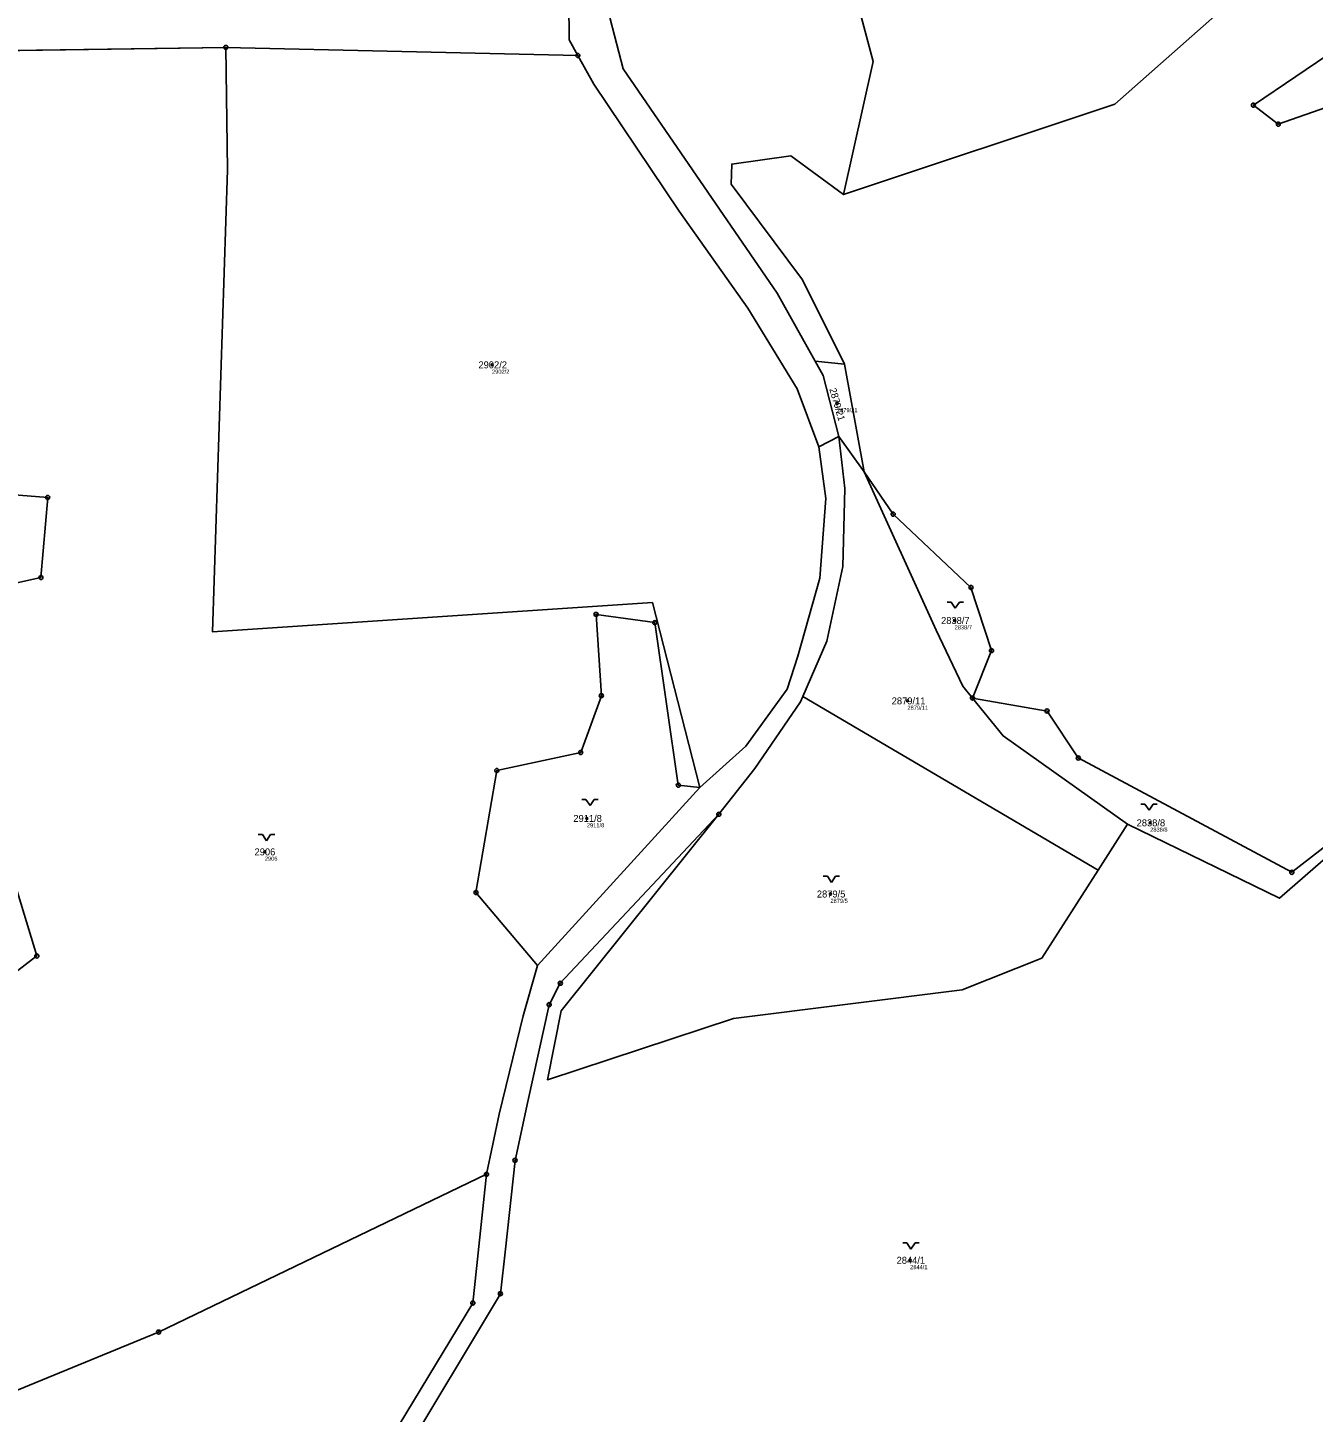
# Model space of a CAD drawing. Extents: x -751550 to -746116, y -1055108 to -1050700.
# Drawn here: x -751163.6 to -750850.4, y -1051771.2 to -1051434 of the extents above; entities that cross this region are included whole.
import ezdxf

# ---------------------------------------------------------------- set-up
doc = ezdxf.new("R2010")
doc.units = 0
for name, color, linetype in [('Definiční body', 7, 'Continuous'), ('Hranice parcel', 7, 'Continuous'), ('Parcelní čísla', 7, 'Continuous'), ('Polygon parcely', 7, 'Continuous'), ('Značky bodu BP', 7, 'Continuous'), ('Značky kultur', 7, 'Continuous')]:
    doc.layers.add(name, color=color, linetype=linetype)

msp = doc.modelspace()

# ---------------------------------------------------------------- linework, layer by layer
at = {"layer": 'Definiční body'}
for centre in [(-751050.47, -1051516.08), (-750966.43, -1051525.45), (-750937.76, -1051578.35), (-750949.26, -1051597.93), (-751027.35, -1051626.55), (-750890.12, -1051627.63), (-751105.82, -1051634.7), (-750968.02, -1051644.96), (-750948.6, -1051734.17)]:
    msp.add_circle(centre, 0.25, dxfattribs=at)
at = {"layer": 'Hranice parcel'}
for p, q in [((-751173.1, -1051439.6), (-751115.32, -1051438.77)), ((-751115.32, -1051438.77), (-751029.56, -1051440.75)), ((-750981.04, -1051498.62), (-750971.73, -1051515.2)), ((-750971.73, -1051515.2), (-750969.8, -1051518.65)), ((-750971.73, -1051515.2), (-750964.58, -1051515.94)), ((-750964.58, -1051515.94), (-750959.83, -1051542.17)), ((-750969.8, -1051518.65), (-750965.99, -1051533.5)), ((-750970.88, -1051536.03), (-750965.99, -1051533.5)), ((-750965.99, -1051533.5), (-750959.83, -1051542.17)), ((-750902.8, -1051639.12), (-750974.75, -1051596.85)), ((-750999.87, -1051619), (-751039.37, -1051662.38)), ((-750895.66, -1051627.96), (-750902.8, -1051639.12))]:
    msp.add_line(p, q, dxfattribs=at)
for points in [[(-751029.56, -1051440.75), (-751031.69, -1051436.96), (-751031.81, -1051418.1), (-751027.15, -1051299.63), (-751020.1, -1051192.4)], [(-750964.86, -1051474.61), (-750957.59, -1051442.19), (-750979, -1051362.07), (-750977.63, -1051350.01), (-750973.99, -1051339.11), (-750956.41, -1051308.55), (-750952.72, -1051288.63), (-750898.82, -1051278.76), (-750858.5, -1051269.78), (-750854.21, -1051266.16)], [(-751017.4, -1051303.17), (-751022.46, -1051418.48), (-751021.72, -1051431.79), (-751018.51, -1051443.98), (-750981.04, -1051498.62)], [(-750710.86, -1051403.03), (-750755.69, -1051437.56), (-750773.94, -1051449.7), (-750786, -1051431.94), (-750858.92, -1051457.47), (-750864.97, -1051452.84), (-750833.98, -1051431.91), (-750852.21, -1051411.42)], [(-750852.21, -1051411.42), (-750898.74, -1051452.63), (-750964.86, -1051474.61)], [(-751115.32, -1051438.77), (-751114.91, -1051468.61), (-751118.58, -1051581.1), (-751011.41, -1051574), (-750999.87, -1051619)], [(-750970.88, -1051536.03), (-750976.14, -1051521.94), (-750988.15, -1051502.31), (-751004.89, -1051478.68), (-751025.66, -1051447.69), (-751029.56, -1051440.75)], [(-750964.86, -1051474.61), (-750977.66, -1051465.14), (-750992.08, -1051467.2), (-750992.21, -1051472.1), (-750974.83, -1051495.4), (-750964.58, -1051515.94)], [(-750999.87, -1051619), (-750988.67, -1051608.99), (-750978.55, -1051595.08), (-750975.97, -1051587.05), (-750970.61, -1051568.07), (-750969.18, -1051548.64), (-750970.88, -1051536.03)], [(-750965.99, -1051533.5), (-750964.51, -1051546.22), (-750965.01, -1051565.16), (-750968.88, -1051583.37), (-750974.75, -1051596.85)], [(-750959.83, -1051542.17), (-750942.23, -1051580.7), (-750935.78, -1051594.31), (-750933.41, -1051597.24)], [(-750959.83, -1051542.17), (-750952.75, -1051552.45), (-750933.78, -1051570.31), (-750928.79, -1051585.67), (-750933.41, -1051597.24)], [(-751212.56, -1051544.12), (-751158.72, -1051548.38), (-751160.37, -1051567.87), (-751184.82, -1051573.32)], [(-751039.37, -1051662.38), (-751054.38, -1051644.6), (-751049.3, -1051614.89), (-751028.86, -1051610.49), (-751023.84, -1051596.66), (-751025.12, -1051576.86), (-751010.8, -1051578.86), (-751005.1, -1051618.44), (-750999.87, -1051619)], [(-750974.75, -1051596.85), (-750975.3, -1051598.13), (-750986.41, -1051614.41), (-750995.21, -1051625.54)], [(-750933.41, -1051597.24), (-750915.25, -1051600.39), (-750907.64, -1051611.83), (-750855.62, -1051639.67), (-750836.24, -1051624.66), (-750808.91, -1051628.05), (-750793.96, -1051636.3)], [(-750933.41, -1051597.24), (-750925.98, -1051606.44), (-750895.66, -1051627.96)], [(-751173.44, -1051620.45), (-751161.36, -1051660.05), (-751172.79, -1051668.8)], [(-750995.21, -1051625.54), (-751033.84, -1051666.7), (-751036.55, -1051671.92), (-751041.72, -1051695.5), (-751044.87, -1051709.83), (-751047.21, -1051731.48), (-751048.43, -1051742.31), (-751073.17, -1051783.54), (-751084.34, -1051789.8), (-751095.47, -1051795.52)], [(-750902.8, -1051639.12), (-750916.53, -1051660.59), (-750935.93, -1051668.31), (-750991.65, -1051675.24), (-751036.98, -1051690.21), (-751033.61, -1051673.4), (-750995.21, -1051625.54)], [(-750895.66, -1051627.96), (-750858.62, -1051645.98), (-750837.99, -1051628.05), (-750810.51, -1051630.95), (-750793.96, -1051636.3)], [(-751039.37, -1051662.38), (-751042.91, -1051674.59), (-751048.74, -1051698.59), (-751051.82, -1051713.23)], [(-751184.18, -1051773.22), (-751131.69, -1051751.65), (-751051.82, -1051713.23)], [(-751051.82, -1051713.23), (-751055.14, -1051744.58), (-751076.83, -1051780.43), (-751127.56, -1051806.26), (-751159.48, -1051817.75), (-751163.24, -1051825.5), (-751163.11, -1051834.12), (-751136.36, -1051865.32)]]:
    msp.add_lwpolyline(points, dxfattribs=at)
at = {"layer": 'Polygon parcely'}
for points in [[(-751031.81, -1051418.1), (-751027.15, -1051299.63), (-751020.1, -1051192.4), (-751023.82, -1051179.11), (-751078.02, -1051248.18), (-751162.18, -1051354.37), (-751199.77, -1051435.9), (-751173.1, -1051439.6), (-751115.32, -1051438.77), (-751029.56, -1051440.75), (-751031.69, -1051436.96)], [(-750633.8, -1051322.09), (-750603.93, -1051287.34), (-750633.48, -1051258.95), (-750636.86, -1051255.7), (-750674.53, -1051295.45), (-750742.22, -1051347.74), (-750786.3, -1051377.46), (-750782.68, -1051379.12), (-750855.36, -1051407.87), (-750852.21, -1051411.42), (-750833.98, -1051431.91), (-750864.97, -1051452.84), (-750858.92, -1051457.47), (-750786, -1051431.94), (-750773.94, -1051449.7), (-750755.69, -1051437.56), (-750710.86, -1051403.03), (-750691.63, -1051385.74), (-750656.83, -1051348.04), (-750639.55, -1051328.39)], [(-750957.59, -1051442.19), (-750979, -1051362.07), (-750977.63, -1051350.01), (-750973.99, -1051339.11), (-750956.41, -1051308.55), (-750952.72, -1051288.63), (-750898.82, -1051278.76), (-750858.5, -1051269.78), (-750854.21, -1051266.16), (-750906.33, -1051277.24), (-750959.71, -1051288.59), (-751003.52, -1051299.66), (-751017.4, -1051303.17), (-751022.46, -1051418.48), (-751021.72, -1051431.79), (-751018.51, -1051443.98), (-750981.04, -1051498.62), (-750971.73, -1051515.2), (-750964.58, -1051515.94), (-750974.83, -1051495.4), (-750992.21, -1051472.1), (-750992.08, -1051467.2), (-750977.66, -1051465.14), (-750964.86, -1051474.61)], [(-750969.18, -1051548.64), (-750970.88, -1051536.03), (-750976.14, -1051521.94), (-750988.15, -1051502.31), (-751004.89, -1051478.68), (-751025.66, -1051447.69), (-751029.56, -1051440.75), (-751115.32, -1051438.77), (-751114.91, -1051468.61), (-751118.58, -1051581.1), (-751011.41, -1051574), (-750999.87, -1051619), (-750988.67, -1051608.99), (-750978.55, -1051595.08), (-750975.97, -1051587.05), (-750970.61, -1051568.07)], [(-750959.83, -1051542.17), (-750964.58, -1051515.94), (-750971.73, -1051515.2), (-750969.8, -1051518.65), (-750965.99, -1051533.5)], [(-750964.51, -1051546.22), (-750965.01, -1051565.16), (-750968.88, -1051583.37), (-750974.75, -1051596.85), (-750902.8, -1051639.12), (-750895.66, -1051627.96), (-750925.98, -1051606.44), (-750933.41, -1051597.24), (-750935.78, -1051594.31), (-750942.23, -1051580.7), (-750959.83, -1051542.17), (-750965.99, -1051533.5)], [(-750942.23, -1051580.7), (-750935.78, -1051594.31), (-750933.41, -1051597.24), (-750928.79, -1051585.67), (-750933.78, -1051570.31), (-750952.75, -1051552.45), (-750959.83, -1051542.17)], [(-751039.37, -1051662.38), (-750999.87, -1051619), (-751005.1, -1051618.44), (-751010.8, -1051578.86), (-751025.12, -1051576.86), (-751023.84, -1051596.66), (-751028.86, -1051610.49), (-751049.3, -1051614.89), (-751054.38, -1051644.6)], [(-750975.3, -1051598.13), (-750986.41, -1051614.41), (-750995.21, -1051625.54), (-751033.61, -1051673.4), (-751036.98, -1051690.21), (-750991.65, -1051675.24), (-750935.93, -1051668.31), (-750916.53, -1051660.59), (-750902.8, -1051639.12), (-750974.75, -1051596.85)], [(-750925.98, -1051606.44), (-750895.66, -1051627.96), (-750858.62, -1051645.98), (-750837.99, -1051628.05), (-750810.51, -1051630.95), (-750793.96, -1051636.3), (-750808.91, -1051628.05), (-750836.24, -1051624.66), (-750855.62, -1051639.67), (-750907.64, -1051611.83), (-750915.25, -1051600.39), (-750933.41, -1051597.24)]]:
    msp.add_lwpolyline(points, close=True, dxfattribs=at)
for points in [[(-750979, -1051362.07), (-750957.59, -1051442.19), (-750964.86, -1051474.61), (-750898.74, -1051452.63), (-750852.21, -1051411.42)], [(-750710.86, -1051403.03), (-750755.69, -1051437.56), (-750773.94, -1051449.7), (-750786, -1051431.94), (-750858.92, -1051457.47), (-750864.97, -1051452.84), (-750833.98, -1051431.91)], [(-750852.21, -1051411.42), (-750898.74, -1051452.63), (-750964.86, -1051474.61), (-750977.66, -1051465.14), (-750992.08, -1051467.2), (-750992.21, -1051472.1), (-750974.83, -1051495.4), (-750964.58, -1051515.94), (-750959.83, -1051542.17), (-750952.75, -1051552.45), (-750933.78, -1051570.31), (-750928.79, -1051585.67), (-750933.41, -1051597.24), (-750915.25, -1051600.39), (-750907.64, -1051611.83), (-750855.62, -1051639.67), (-750836.24, -1051624.66)], [(-751031.81, -1051418.1), (-751031.69, -1051436.96), (-751029.56, -1051440.75), (-751025.66, -1051447.69), (-751004.89, -1051478.68), (-750988.15, -1051502.31), (-750976.14, -1051521.94), (-750970.88, -1051536.03), (-750965.99, -1051533.5), (-750969.8, -1051518.65), (-750971.73, -1051515.2), (-750981.04, -1051498.62), (-751018.51, -1051443.98), (-751021.72, -1051431.79)], [(-751184.18, -1051773.22), (-751131.69, -1051751.65), (-751051.82, -1051713.23), (-751048.74, -1051698.59), (-751042.91, -1051674.59), (-751039.37, -1051662.38), (-751054.38, -1051644.6), (-751049.3, -1051614.89), (-751028.86, -1051610.49), (-751023.84, -1051596.66), (-751025.12, -1051576.86), (-751010.8, -1051578.86), (-751005.1, -1051618.44), (-750999.87, -1051619), (-751011.41, -1051574), (-751118.58, -1051581.1), (-751114.91, -1051468.61), (-751115.32, -1051438.77), (-751173.1, -1051439.6)], [(-751073.17, -1051783.54), (-751048.43, -1051742.31), (-751047.21, -1051731.48), (-751044.87, -1051709.83), (-751041.72, -1051695.5), (-751036.55, -1051671.92), (-751033.84, -1051666.7), (-750995.21, -1051625.54), (-750986.41, -1051614.41), (-750975.3, -1051598.13), (-750974.75, -1051596.85), (-750968.88, -1051583.37), (-750965.01, -1051565.16), (-750964.51, -1051546.22), (-750965.99, -1051533.5), (-750970.88, -1051536.03), (-750969.18, -1051548.64), (-750970.61, -1051568.07), (-750975.97, -1051587.05), (-750978.55, -1051595.08), (-750988.67, -1051608.99), (-750999.87, -1051619), (-751039.37, -1051662.38), (-751042.91, -1051674.59), (-751048.74, -1051698.59), (-751051.82, -1051713.23), (-751055.14, -1051744.58), (-751076.83, -1051780.43)], [(-751184.82, -1051573.32), (-751160.37, -1051567.87), (-751158.72, -1051548.38), (-751212.56, -1051544.12)], [(-751212.56, -1051544.12), (-751158.72, -1051548.38), (-751160.37, -1051567.87), (-751184.82, -1051573.32)], [(-751172.79, -1051668.8), (-751161.36, -1051660.05), (-751173.44, -1051620.45)], [(-751173.44, -1051620.45), (-751161.36, -1051660.05), (-751172.79, -1051668.8)], [(-750837.99, -1051628.05), (-750858.62, -1051645.98), (-750895.66, -1051627.96), (-750902.8, -1051639.12), (-750916.53, -1051660.59), (-750935.93, -1051668.31), (-750991.65, -1051675.24), (-751036.98, -1051690.21), (-751033.61, -1051673.4), (-750995.21, -1051625.54), (-751033.84, -1051666.7), (-751036.55, -1051671.92), (-751041.72, -1051695.5), (-751044.87, -1051709.83), (-751047.21, -1051731.48), (-751048.43, -1051742.31), (-751073.17, -1051783.54)], [(-751163.96, -1051956.41), (-751053.31, -1051970.18), (-751053.26, -1051970.12), (-751040.81, -1051955.1), (-751053.99, -1051945.04), (-751054.86, -1051944.38), (-751058.59, -1051913.59), (-751080.5, -1051891.51), (-751103.66, -1051885.88), (-751136.36, -1051865.32), (-751163.11, -1051834.12), (-751163.24, -1051825.5), (-751159.48, -1051817.75), (-751127.56, -1051806.26), (-751076.83, -1051780.43), (-751055.14, -1051744.58), (-751051.82, -1051713.23), (-751131.69, -1051751.65), (-751184.18, -1051773.22)]]:
    msp.add_lwpolyline(points, dxfattribs=at)
at = {"layer": 'Značky bodu BP'}
for centre, radius in [((-751115.32, -1051438.77), 0.5), ((-751115.32, -1051438.77), 0.0303), ((-751029.56, -1051440.75), 0.5), ((-751029.56, -1051440.75), 0.0303), ((-750864.97, -1051452.84), 0.5), ((-750864.97, -1051452.84), 0.0303), ((-750858.92, -1051457.47), 0.5), ((-750858.92, -1051457.47), 0.0303), ((-751158.72, -1051548.38), 0.5), ((-751158.72, -1051548.38), 0.0303), ((-750952.75, -1051552.45), 0.5), ((-750952.75, -1051552.45), 0.0303), ((-751160.37, -1051567.87), 0.5), ((-751160.37, -1051567.87), 0.0303), ((-750933.78, -1051570.31), 0.5), ((-750933.78, -1051570.31), 0.0303), ((-751025.12, -1051576.86), 0.5), ((-751025.12, -1051576.86), 0.0303), ((-751010.8, -1051578.86), 0.5), ((-751010.8, -1051578.86), 0.0303), ((-750928.79, -1051585.67), 0.5), ((-750928.79, -1051585.67), 0.0303), ((-751023.84, -1051596.66), 0.5), ((-751023.84, -1051596.66), 0.0303), ((-750933.41, -1051597.24), 0.5), ((-750933.41, -1051597.24), 0.0303), ((-750915.25, -1051600.39), 0.5), ((-750915.25, -1051600.39), 0.0303), ((-751028.86, -1051610.49), 0.5), ((-751028.86, -1051610.49), 0.0303), ((-750907.64, -1051611.83), 0.5), ((-750907.64, -1051611.83), 0.0303), ((-751049.3, -1051614.89), 0.5), ((-751049.3, -1051614.89), 0.0303), ((-751005.1, -1051618.44), 0.5), ((-751005.1, -1051618.44), 0.0303), ((-750995.21, -1051625.54), 0.5), ((-750995.21, -1051625.54), 0.0303), ((-750855.62, -1051639.67), 0.5), ((-750855.62, -1051639.67), 0.0303), ((-751054.38, -1051644.6), 0.5), ((-751054.38, -1051644.6), 0.0303), ((-751161.36, -1051660.05), 0.5), ((-751161.36, -1051660.05), 0.0303), ((-751033.84, -1051666.7), 0.5), ((-751033.84, -1051666.7), 0.0303), ((-751036.55, -1051671.92), 0.5), ((-751036.55, -1051671.92), 0.0303), ((-751044.87, -1051709.83), 0.5), ((-751044.87, -1051709.83), 0.0303), ((-751051.82, -1051713.23), 0.5), ((-751051.82, -1051713.23), 0.0303), ((-751048.43, -1051742.31), 0.5), ((-751055.14, -1051744.58), 0.5), ((-751055.14, -1051744.58), 0.0303), ((-751048.43, -1051742.31), 0.0303), ((-751131.69, -1051751.65), 0.5), ((-751131.69, -1051751.65), 0.0303)]:
    msp.add_circle(centre, radius, dxfattribs=at)
at = {"layer": 'Značky kultur'}
for p, q in [((-750939.61, -1051573.85), (-750938.61, -1051573.85)), ((-750938.61, -1051573.85), (-750937.61, -1051575.35)), ((-750937.61, -1051575.35), (-750936.61, -1051573.85)), ((-750936.61, -1051573.85), (-750935.61, -1051573.85)), ((-751028.58, -1051621.92), (-751027.58, -1051621.92)), ((-751027.58, -1051621.92), (-751026.58, -1051623.42)), ((-751026.58, -1051623.42), (-751025.58, -1051621.92)), ((-751025.58, -1051621.92), (-751024.58, -1051621.92)), ((-750892.41, -1051623.08), (-750891.41, -1051623.08)), ((-750891.41, -1051623.08), (-750890.41, -1051624.58)), ((-750890.41, -1051624.58), (-750889.41, -1051623.08)), ((-750889.41, -1051623.08), (-750888.41, -1051623.08)), ((-751107.42, -1051630.49), (-751106.42, -1051630.49)), ((-751106.42, -1051630.49), (-751105.42, -1051631.99)), ((-751105.42, -1051631.99), (-751104.42, -1051630.49)), ((-751104.42, -1051630.49), (-751103.42, -1051630.49)), ((-750969.78, -1051640.62), (-750968.78, -1051640.62)), ((-750968.78, -1051640.62), (-750967.78, -1051642.12)), ((-750967.78, -1051642.12), (-750966.78, -1051640.62)), ((-750966.78, -1051640.62), (-750965.78, -1051640.62)), ((-750950.42, -1051729.94), (-750949.42, -1051729.94)), ((-750949.42, -1051729.94), (-750948.42, -1051731.44)), ((-750948.42, -1051731.44), (-750947.42, -1051729.94)), ((-750947.42, -1051729.94), (-750946.42, -1051729.94))]:
    msp.add_line(p, q, dxfattribs=at)

# ---------------------------------------------------------------- texts
at = {"layer": 'Definiční body'}
for s, p in [('2902/2', (-751050.47, -1051518.24)), ('2879/21', (-750966.43, -1051527.61)), ('2838/7', (-750937.76, -1051580.51)), ('2879/11', (-750949.26, -1051600.09)), ('2911/8', (-751027.35, -1051628.71)), ('2838/8', (-750890.12, -1051629.79)), ('2906', (-751105.82, -1051636.86)), ('2879/5', (-750968.02, -1051647.12)), ('2844/1', (-750948.6, -1051736.33))]:
    msp.add_text(s, height=1, dxfattribs=at).set_placement(p)
at = {"layer": 'Parcelní čísla'}
for s, p in [('2902/2', (-751053.78, -1051516.93)), ('2838/7', (-750941.07, -1051579.2)), ('2879/11', (-750953.1, -1051598.78)), ('2911/8', (-751030.66, -1051627.4)), ('2838/8', (-750893.43, -1051628.48)), ('2906', (-751108.33, -1051635.55)), ('2879/5', (-750971.33, -1051645.81)), ('2844/1', (-750951.91, -1051735.02))]:
    msp.add_text(s, height=1.7, dxfattribs=at).set_placement(p)
msp.add_text('2879/21', height=1.7, rotation=286, dxfattribs=at).set_placement((-750968.3, -1051521.99))

doc.saveas('drawing.dxf')
